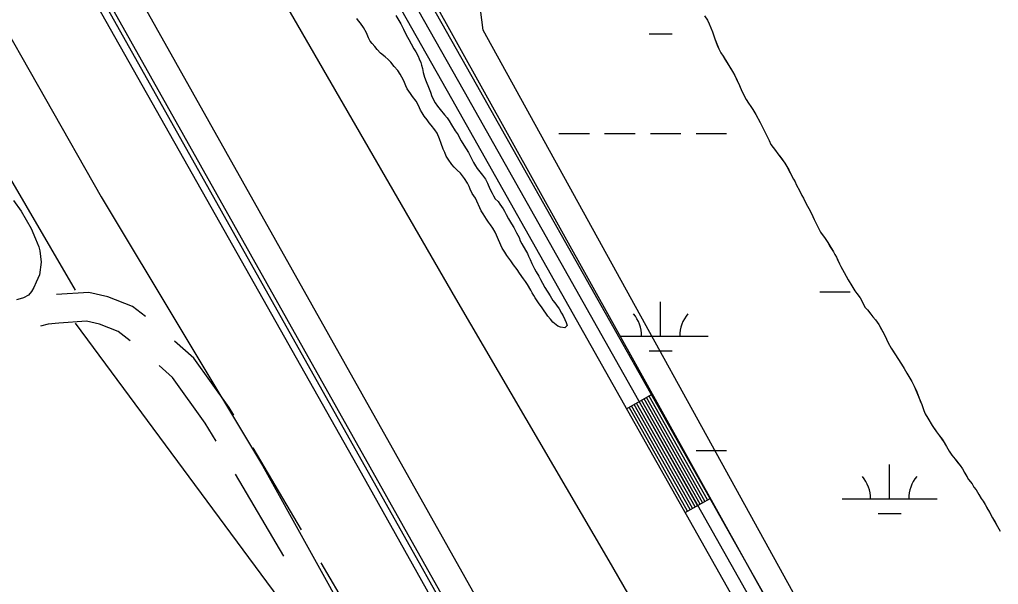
# Model space of a CAD drawing. Extents: x 3177185 to 3215018, y 812988 to 838321.
# Drawn here: x 3188542 to 3189570, y 831385 to 831978 of the extents above; entities that cross this region are included whole.
import ezdxf

# ---------------------------------------------------------------- set-up
doc = ezdxf.new("R2010")
doc.units = 0
for name, color, linetype in [('V-LEVE-TOET', 7, 'Continuous'), ('V-RAIL-TRAK', 7, 'Continuous'), ('V-ROAD-CNTR', 7, 'Continuous'), ('V-SITE-VEGE', 7, 'Continuous'), ('V-SURV-LINE', 7, 'Continuous'), ('V-TOPO-SHOR', 7, 'Continuous'), ('V-WETL-SWMP', 7, 'Continuous')]:
    doc.layers.add(name, color=color, linetype=linetype)

msp = doc.modelspace()

# ---------------------------------------------------------------- linework, layer by layer
at = {"layer": 'V-LEVE-TOET'}
for points in [[(3187577.9, 834155.9), (3187883.4, 833643.9), (3188049.8, 833341.6), (3188238.3, 833016.7), (3188405.3, 832725), (3188592.7, 832391.6), (3188808.3, 832017.1), (3189000.3, 831685.1), (3189161.3, 831409.9), (3189321.9, 831131.6)], [(3187403.8, 833955.8), (3187499.5, 833779.5), (3187648.6, 833518.5), (3187806.4, 833240), (3187815, 833226.6), (3187822.1, 833217.7), (3187824.6, 833214.6), (3187828.7, 833207.4), (3187854.6, 833160.7), (3187981.7, 832927.7), (3188154.9, 832630.6), (3188320.8, 832339.7), (3188452.3, 832100.7), (3188628.2, 831791.8), (3188797.5, 831509.8), (3188940.2, 831252.7)]]:
    msp.add_lwpolyline(points, dxfattribs=at)
at = {"layer": 'V-RAIL-TRAK'}
msp.add_lwpolyline([(3187196.1, 834523.5), (3187196.3, 834523.3), (3187271.8, 834388.6), (3187402.7, 834157.5), (3187585, 833834.6), (3187750.8, 833540.2), (3187893.1, 833287.7), (3188030.9, 833043.5), (3188202.7, 832738.4), (3188367.6, 832447), (3188515.5, 832184.7), (3188604.4, 832027.3), (3188747.8, 831773.2), (3188901, 831502.1), (3189063.7, 831212.6), (3189216.3, 830943), (3189328.9, 830743), (3189498.1, 830440.7), (3189598.3, 830264.4), (3189789.8, 829924), (3189818.6, 829873.5), (3190149.3, 829287.6), (3190388.4, 828864.7)], dxfattribs=at)
at = {"layer": 'V-ROAD-CNTR'}
for p, q in [((3189179.9, 831569.4), (3189206, 831584.2)), ((3188838.6, 831442.2), (3188787.7, 831528.3)), ((3188820, 831414.7), (3188769.1, 831500.7)), ((3189241.3, 831460.6), (3189267.5, 831475.3))]:
    msp.add_line(p, q, dxfattribs=at)
for points in [[(3186813, 835225.2), (3189830.7, 829864.1), (3191892.3, 826207.1)], [(3187154.5, 835210.7), (3188198.6, 833335.9), (3188523.2, 832760.1), (3189009.3, 831902.1), (3189884.7, 830351.6)], [(3189871.3, 830344.9), (3188996.2, 831894.7), (3188510.2, 832752.7), (3188185.5, 833328.6), (3187141.4, 835203.4)], [(3189898.2, 830358.3), (3189022.3, 831909.5), (3188536.3, 832767.5), (3188211.7, 833343.2), (3187206.3, 835148.5)], [(3188674.7, 831666.1), (3188660.9, 831676.7), (3188635.2, 831686.8), (3188615.2, 831691.3), (3188581.2, 831689.1), (3188581, 831689.1)], [(3188658.6, 831640.6), (3188646, 831650.4), (3188626.4, 831658), (3188612.8, 831661.1), (3188583.7, 831659.2), (3188572.5, 831658.1), (3188564.3, 831656.1)], [(3188767.3, 831562.7), (3188762.5, 831570.8), (3188725.4, 831622.5), (3188705.2, 831640.3)], [(3188748.7, 831535.2), (3188737.3, 831554.4), (3188703, 831602.2), (3188688.9, 831614.6)], [(3189264.8, 831473.8), (3189203.4, 831582.7)], [(3189246.6, 831463.5), (3189185.1, 831572.4)], [(3189249.2, 831465), (3189187.7, 831573.8)], [(3189251.8, 831466.5), (3189190.3, 831575.3)], [(3189254.4, 831467.9), (3189192.9, 831576.8)], [(3189257, 831469.4), (3189195.5, 831578.3)], [(3189259.6, 831470.9), (3189198.2, 831579.7)], [(3189262.2, 831472.4), (3189200.8, 831581.2)], [(3189243.9, 831462), (3189182.5, 831570.9)], [(3188908.5, 831320.9), (3188878.1, 831375.5), (3188859, 831407.8)]]:
    msp.add_lwpolyline(points, dxfattribs=at)
at = {"layer": 'V-SITE-VEGE'}
for p, q in [((3188536.1, 831788), (3188544.2, 831776.7)), ((3188544.2, 831776.7), (3188554.7, 831758.6)), ((3188554.7, 831758.6), (3188559.2, 831747.8)), ((3188559.2, 831747.8), (3188562.5, 831739.3)), ((3188562.5, 831739.3), (3188563.7, 831734.9)), ((3188563.7, 831734.9), (3188565, 831723.2)), ((3188565, 831723.2), (3188563.4, 831709.9)), ((3188563.4, 831709.9), (3188559.8, 831702.2)), ((3188557.4, 831696.6), (3188555, 831692.5)), ((3188559.8, 831702.2), (3188557.4, 831696.6)), ((3188543, 831684.8), (3188539, 831683.6)), ((3188546.6, 831685.7), (3188543, 831684.8)), ((3188551.8, 831688.5), (3188546.6, 831685.7)), ((3188555, 831692.5), (3188551.8, 831688.5))]:
    msp.add_line(p, q, dxfattribs=at)
at = {"layer": 'V-SURV-LINE'}
for points in [[(3188346.4, 832572.9), (3189331.2, 830821)], [(3189305.1, 830806.3), (3188320.2, 832558.2)]]:
    msp.add_lwpolyline(points, dxfattribs=at)
at = {"layer": 'V-TOPO-SHOR'}
for points in [[(3185818.8, 836570.9), (3186715, 834976.3), (3186800.1, 834939.4), (3186819.8, 834836.6), (3187764.4, 833190.6), (3187867.4, 832974.3), (3188193.3, 832392.3), (3188600.7, 831693.9)], [(3189424.5, 831250.2), (3189029.3, 831966.5), (3189026.5, 831988.2)], [(3189021.3, 831790.4), (3189019.3, 831792.9), (3189017.6, 831795.4), (3189015.5, 831799.9), (3189014.4, 831802.7), (3189012.9, 831805.9), (3189009.6, 831811), (3189007.4, 831813.7), (3189005.4, 831816.5), (3189002, 831819.8), (3188998.9, 831823), (3188996.2, 831825.6), (3188992.5, 831831.1), (3188990.5, 831834.4), (3188988.9, 831838.1), (3188987.3, 831841.9), (3188985.1, 831847.6), (3188983.4, 831852.7), (3188980.9, 831858.7), (3188978.5, 831862.1), (3188974.6, 831867), (3188972.6, 831869.5), (3188970.5, 831872.4), (3188967.3, 831876.5), (3188965.1, 831880), (3188963.6, 831882.8), (3188961.4, 831887.7), (3188959, 831892), (3188955.2, 831897), (3188952.8, 831900.1), (3188949.6, 831904.9), (3188948.1, 831908.1), (3188945.8, 831913.6), (3188943.9, 831917.2), (3188942.1, 831920.6), (3188939.6, 831924.4), (3188935.9, 831928.5), (3188932.2, 831933.2), (3188929.5, 831936), (3188926.5, 831938.5), (3188921.5, 831942.6), (3188917.9, 831946.3), (3188915.6, 831949.4), (3188912.8, 831952.8), (3188910.7, 831955.1), (3188908.7, 831958.6), (3188906.7, 831963.9), (3188903.7, 831969.4), (3188900.3, 831973.9), (3188898.3, 831976.4), (3188896.6, 831978.9)], [(3188937.6, 831981.9), (3188940.8, 831976.7), (3188942.8, 831973.2), (3188945.7, 831967.6), (3188948.5, 831961.9), (3188951.1, 831956.8), (3188953.6, 831952.3), (3188956.4, 831947.1), (3188958.5, 831944), (3188961, 831939.5), (3188962, 831936.7), (3188963.7, 831932.8), (3188964.5, 831929.8), (3188965.4, 831926.3), (3188966.2, 831922.2), (3188967.8, 831917.2), (3188969.3, 831912.9), (3188972, 831906.7), (3188973.8, 831901.4), (3188975.3, 831897.1), (3188978.9, 831890.2), (3188981.4, 831886.7), (3188984.2, 831883.4), (3188988.6, 831877.9), (3188991.3, 831874.6), (3188993.6, 831871.6), (3188996.1, 831867.3), (3189000, 831861), (3189002.9, 831856.7), (3189004.4, 831853.7), (3189006.1, 831850.4), (3189008.9, 831845.9), (3189011.4, 831842.2), (3189013.8, 831838.2), (3189017, 831832.1), (3189019, 831827.9), (3189021.2, 831824.1), (3189023, 831821.3), (3189025.7, 831817.8), (3189028.4, 831814.6), (3189031.6, 831810.1), (3189033.8, 831806), (3189036.3, 831800), (3189038.6, 831795.7), (3189040, 831792.8), (3189041.8, 831789.7), (3189044.9, 831787), (3189046.9, 831784), (3189050.1, 831779.2), (3189051.6, 831776.6), (3189053.3, 831773.2), (3189055.8, 831768.7), (3189059.1, 831763.4), (3189061.5, 831759.6), (3189064.3, 831754.1), (3189066.9, 831748.9), (3189068.2, 831745.6), (3189069.7, 831742.5), (3189073.6, 831735.8), (3189075.8, 831732.2), (3189077, 831729.3), (3189078.6, 831725.8), (3189080.5, 831721.7), (3189083.2, 831716.2), (3189085, 831712.9), (3189087.6, 831708.5), (3189089.6, 831705), (3189091.6, 831701.2), (3189093.9, 831696.6), (3189099.6, 831687.8), (3189102.5, 831683.1), (3189104.5, 831680.6), (3189106.4, 831678), (3189109, 831674.1), (3189111.4, 831669.6), (3189113.1, 831666.7), (3189114.9, 831663), (3189116.4, 831660), (3189117.6, 831656.8), (3189115.1, 831654.2), (3189110.6, 831654.8), (3189107.5, 831656.1), (3189102.4, 831660.1), (3189099.8, 831663.3), (3189097.2, 831666.4), (3189091.2, 831675.1), (3189087.3, 831680.5), (3189083.8, 831685.7), (3189082.3, 831688.3), (3189080.8, 831691), (3189079.3, 831693.7), (3189075.8, 831699.7), (3189073.7, 831702.8), (3189071.7, 831705.6), (3189067.4, 831711.8), (3189064.9, 831715.6), (3189061.2, 831720.4), (3189058.3, 831724.4), (3189054.1, 831730.2), (3189051.9, 831733.5)], [(3189261.8, 831981.5), (3189264.8, 831977.2), (3189266.7, 831973.4), (3189268.5, 831969.2), (3189270.2, 831964.7), (3189271.3, 831961.6), (3189272.4, 831957.6), (3189275.1, 831950.8), (3189276.7, 831946.9), (3189278.8, 831942.8), (3189281.4, 831939.5), (3189283.2, 831936.3), (3189285.6, 831932.5), (3189288.2, 831927.8), (3189291.1, 831923.2), (3189293.4, 831919), (3189295, 831915.8), (3189298.5, 831908.5), (3189301, 831902.7), (3189303.4, 831898.2), (3189305.6, 831893.9), (3189307.9, 831889.9), (3189310.4, 831886.4), (3189312.4, 831883.4), (3189315.5, 831878.3), (3189320.2, 831869.6), (3189322.9, 831864.3), (3189324.4, 831861.3), (3189327.9, 831854.2), (3189329.6, 831850.7), (3189331.3, 831846.8), (3189336.3, 831840.2), (3189338.8, 831837), (3189341.7, 831833), (3189345.9, 831827.2), (3189348.1, 831823.6), (3189350.1, 831819.9), (3189352.3, 831815.8), (3189355.1, 831810.4), (3189356.8, 831807.6), (3189358, 831804.8), (3189361.7, 831797.6), (3189363.9, 831793.1), (3189365.5, 831790.2), (3189368.1, 831785), (3189373.1, 831776.2), (3189375.5, 831771), (3189377, 831768), (3189378.8, 831763.7), (3189383.5, 831754.6), (3189386.2, 831750.9), (3189388.4, 831748.1), (3189391.1, 831743.9), (3189393.8, 831739.4), (3189397, 831734.1), (3189398.5, 831731.3), (3189400.2, 831728.5), (3189401.5, 831725.6), (3189403.5, 831721.3), (3189405, 831718.7), (3189408.4, 831712.2), (3189410.4, 831708.5), (3189412.6, 831704.5), (3189416.5, 831698.5), (3189419.7, 831693.2), (3189421.8, 831690.4), (3189425, 831685.6), (3189427.9, 831680.6), (3189430.2, 831676.1), (3189432.9, 831673.1), (3189436.3, 831668.6), (3189438.6, 831665.8)], [(3189051.9, 831733.5), (3189049.2, 831738), (3189045.5, 831746.5), (3189043.4, 831751.5), (3189041.8, 831754.8), (3189039.3, 831759), (3189037.1, 831762.3), (3189035, 831765.3), (3189032.9, 831768.3), (3189030.9, 831771.1), (3189029.1, 831773.9), (3189027.2, 831777.1), (3189021.3, 831790.4)], [(3189438.6, 831665.8), (3189441.1, 831662.5), (3189443.1, 831660.2), (3189444.8, 831657.7), (3189447.7, 831652.5), (3189450.4, 831647.5), (3189452.9, 831642.5), (3189454.6, 831638.5), (3189457.8, 831632.9), (3189459.8, 831629.7), (3189461.6, 831626.9), (3189465.5, 831620.9), (3189468.7, 831616.1), (3189471.4, 831611.6), (3189474.1, 831606.8), (3189479.4, 831597.8), (3189482, 831593.2), (3189483.8, 831588.7), (3189486.7, 831581.5), (3189488.2, 831577.7), (3189489.9, 831573.7), (3189491.9, 831567.5), (3189493.4, 831564), (3189496.1, 831559.4), (3189500.6, 831551.9), (3189503, 831548.6), (3189505.3, 831545.3), (3189508.5, 831540.9), (3189511, 831537.3), (3189513.2, 831533.8), (3189515.9, 831529.6), (3189518.6, 831524.7), (3189521.5, 831520.7), (3189525, 831516.5), (3189527.8, 831512.7), (3189530, 831509.9), (3189532.5, 831506.4), (3189535.2, 831501.6), (3189537.2, 831498.1), (3189538.9, 831495.1), (3189542.6, 831490.4), (3189544.6, 831487.1), (3189547, 831484.3), (3189549.8, 831479.5), (3189552.2, 831475.3), (3189554.4, 831472.3), (3189556.4, 831469), (3189558.2, 831465.5), (3189560.9, 831460.7), (3189564.3, 831455), (3189567, 831450.2), (3189569.5, 831445.9), (3189572.2, 831440.9)], [(3188600.7, 831659), (3188833.5, 831344.7), (3188938.2, 831286.5), (3188996.4, 831333.1)]]:
    msp.add_lwpolyline(points, dxfattribs=at)
at = {"layer": 'V-WETL-SWMP'}
for p, q in [((3189543.2, 830980.7), (3188330, 833161.3)), ((3189261.8, 831981.5), (3189264.8, 831977.2)), ((3189264.8, 831977.2), (3189266.7, 831973.4)), ((3189266.7, 831973.4), (3189268.5, 831969.2)), ((3189203.6, 831962.8), (3189227.6, 831962.8)), ((3189268.5, 831969.2), (3189270.2, 831964.7)), ((3189270.2, 831964.7), (3189272.4, 831957.6)), ((3189272.4, 831957.6), (3189276.7, 831946.9)), ((3189276.7, 831946.9), (3189278.8, 831942.8)), ((3189278.8, 831942.8), (3189281.4, 831939.5)), ((3189281.4, 831939.5), (3189291.1, 831923.2)), ((3189291.1, 831923.2), (3189293.4, 831919)), ((3189293.4, 831919), (3189298.5, 831908.5)), ((3189298.5, 831908.5), (3189301, 831902.7)), ((3189301, 831902.7), (3189305.6, 831893.9)), ((3189305.6, 831893.9), (3189307.9, 831889.9)), ((3189307.9, 831889.9), (3189310.4, 831886.4)), ((3189310.4, 831886.4), (3189312.4, 831883.4)), ((3189312.4, 831883.4), (3189315.5, 831878.3)), ((3189315.5, 831878.3), (3189320.2, 831869.6)), ((3189320.2, 831869.6), (3189324.4, 831861.3)), ((3189324.4, 831861.3), (3189329.6, 831850.7)), ((3189108.8, 831858.2), (3189140.8, 831858.2)), ((3189156.8, 831858.2), (3189188.8, 831858.2)), ((3189204.8, 831858.2), (3189236.8, 831858.2)), ((3189252.8, 831858.2), (3189284.8, 831858.2)), ((3189329.6, 831850.7), (3189331.3, 831846.8)), ((3189331.3, 831846.8), (3189336.3, 831840.2)), ((3189336.3, 831840.2), (3189338.8, 831837)), ((3189338.8, 831837), (3189345.9, 831827.2)), ((3189345.9, 831827.2), (3189348.1, 831823.6)), ((3189348.1, 831823.6), (3189355.1, 831810.4)), ((3189355.1, 831810.4), (3189356.8, 831807.6)), ((3189356.8, 831807.6), (3189358, 831804.8)), ((3189358, 831804.8), (3189361.7, 831797.6)), ((3189361.7, 831797.6), (3189363.9, 831793.1)), ((3189363.9, 831793.1), (3189365.5, 831790.2)), ((3189365.5, 831790.2), (3189368.1, 831785)), ((3189368.1, 831785), (3189373.1, 831776.2)), ((3189373.1, 831776.2), (3189375.5, 831771)), ((3189375.5, 831771), (3189377, 831768)), ((3189377, 831768), (3189378.8, 831763.7)), ((3189378.8, 831763.7), (3189383.5, 831754.6)), ((3189383.5, 831754.6), (3189388.4, 831748.1)), ((3189388.4, 831748.1), (3189391.1, 831743.9)), ((3189391.1, 831743.9), (3189397, 831734.1)), ((3189397, 831734.1), (3189398.5, 831731.3)), ((3189398.5, 831731.3), (3189400.2, 831728.5)), ((3189400.2, 831728.5), (3189403.5, 831721.3)), ((3189403.5, 831721.3), (3189405, 831718.7)), ((3189405, 831718.7), (3189408.4, 831712.2)), ((3189408.4, 831712.2), (3189412.6, 831704.5)), ((3189412.6, 831704.5), (3189416.5, 831698.5)), ((3189416.5, 831698.5), (3189419.7, 831693.2)), ((3189382.7, 831692), (3189414.7, 831692)), ((3189419.7, 831693.2), (3189421.8, 831690.4)), ((3189421.8, 831690.4), (3189425, 831685.6)), ((3189425, 831685.6), (3189427.9, 831680.6)), ((3189215.6, 831645.5), (3189215.6, 831681.5)), ((3189427.9, 831680.6), (3189430.2, 831676.1)), ((3189430.2, 831676.1), (3189432.9, 831673.1)), ((3189432.9, 831673.1), (3189436.3, 831668.6)), ((3189436.3, 831668.6), (3189438.6, 831665.8)), ((3189438.6, 831665.8), (3189441.1, 831662.5)), ((3189441.1, 831662.5), (3189443.1, 831660.2)), ((3189443.1, 831660.2), (3189444.8, 831657.7)), ((3189444.8, 831657.7), (3189450.4, 831647.5)), ((3189173.3, 831645.5), (3189265.6, 831645.5)), ((3189450.4, 831647.5), (3189452.9, 831642.5)), ((3189452.9, 831642.5), (3189454.6, 831638.5)), ((3189454.6, 831638.5), (3189457.8, 831632.9)), ((3189203.6, 831630.1), (3189227.6, 831630.1)), ((3189457.8, 831632.9), (3189468.7, 831616.1)), ((3189468.7, 831616.1), (3189471.4, 831611.6)), ((3189471.4, 831611.6), (3189474.1, 831606.8)), ((3189474.1, 831606.8), (3189479.4, 831597.8)), ((3189479.4, 831597.8), (3189482, 831593.2)), ((3189482, 831593.2), (3189489.9, 831573.7)), ((3189489.9, 831573.7), (3189491.9, 831567.5)), ((3189491.9, 831567.5), (3189493.4, 831564)), ((3189493.4, 831564), (3189496.1, 831559.4)), ((3189496.1, 831559.4), (3189500.6, 831551.9)), ((3189500.6, 831551.9), (3189505.3, 831545.3)), ((3189505.3, 831545.3), (3189508.5, 831540.9)), ((3189508.5, 831540.9), (3189511.1, 831537.3)), ((3189511.1, 831537.3), (3189515.9, 831529.6)), ((3189252.8, 831525.5), (3189284.8, 831525.5)), ((3189515.9, 831529.6), (3189518.6, 831524.7)), ((3189518.6, 831524.7), (3189521.5, 831520.7)), ((3189521.5, 831520.7), (3189525, 831516.5)), ((3189456.1, 831474.7), (3189456.1, 831510.7)), ((3189525, 831516.5), (3189530, 831509.9)), ((3189530, 831509.9), (3189532.5, 831506.4)), ((3189532.5, 831506.4), (3189538.9, 831495.1)), ((3189538.9, 831495.1), (3189542.6, 831490.4)), ((3189542.6, 831490.4), (3189544.6, 831487.1)), ((3189544.6, 831487.1), (3189547, 831484.3)), ((3189547, 831484.3), (3189552.2, 831475.3)), ((3189406.1, 831474.7), (3189506.1, 831474.7)), ((3189552.2, 831475.3), (3189554.4, 831472.3)), ((3189554.4, 831472.3), (3189556.4, 831469)), ((3189556.4, 831469), (3189560.9, 831460.7)), ((3189444.1, 831459.3), (3189468.1, 831459.3)), ((3189560.9, 831460.7), (3189564.3, 831455)), ((3189564.3, 831455), (3189569.5, 831445.9)), ((3189569.5, 831445.9), (3189572.2, 831440.9))]:
    msp.add_line(p, q, dxfattribs=at)
for centre, start, end in [((3189160.4, 831646), 359.2282, 40.7718), ((3189270.9, 831646), 139.2282, 180.7718), ((3189400.8, 831475.2), 359.2282, 40.7718), ((3189511.3, 831475.2), 139.2282, 180.7718)]:
    msp.add_arc(centre, 35.2, start, end, dxfattribs=at)

doc.saveas('drawing.dxf')
